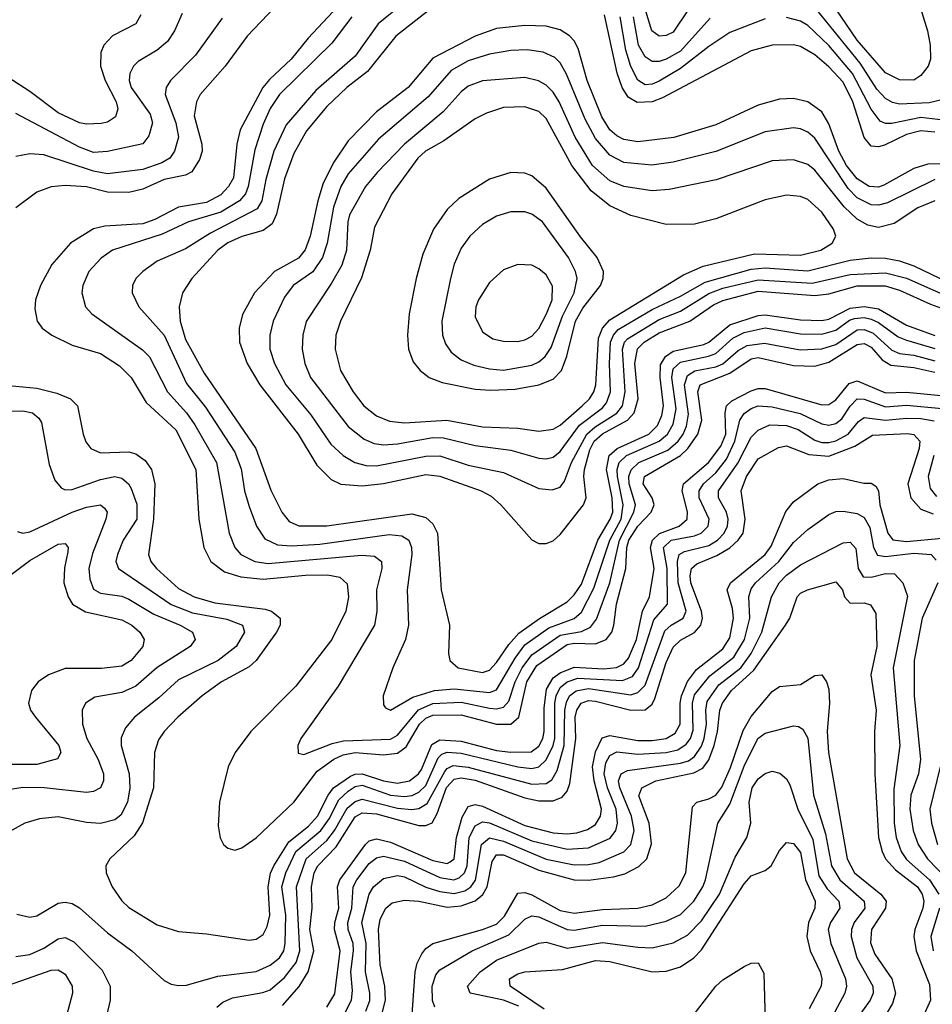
# Model space of a CAD drawing. Header units: inches. Extents: x 1308407 to 1441228, y 959628 to 1036311.
# Tile 704 of 729: x 1427141 to 1429723, y 1003318 to 1006102. Entities that reach past the tile are written whole.
import ezdxf

# ---------------------------------------------------------------- set-up
doc = ezdxf.new("R2010")
doc.units = ezdxf.units.IN
doc.header["$MEASUREMENT"] = 0
doc.layers.add('B4020', color=7, linetype='Continuous')

msp = doc.modelspace()

# ---------------------------------------------------------------- linework, layer by layer
at = {"layer": 'B4020', "color": 5}
for points, elevation in [([(1429629.1, 1006330), (1429709.2, 1006070), (1429716.6, 1006030), (1429717.8, 1005990), (1429711.2, 1005970), (1429690, 1005943.7), (1429670, 1005931.1), (1429630, 1005931.7), (1429590, 1005951.5), (1429510, 1006044.1), (1429450, 1006132.8)], 2920), ([(1429032.4, 1006130), (1428990, 1006066.4), (1428970, 1006057), (1428950, 1006055.2), (1428928.8, 1006070), (1428878, 1006238)], 2920), ([(1428230, 1006150.6), (1428155.2, 1006090), (1428090, 1005998.5), (1427978.6, 1005901.4), (1427895.3, 1005804.7), (1427859.8, 1005730), (1427837.1, 1005650), (1427825.9, 1005590), (1427813, 1005567), (1427681.3, 1005498.7), (1427610, 1005454.3), (1427530, 1005418.9), (1427489.2, 1005390), (1427469.4, 1005370), (1427460.2, 1005350), (1427459.4, 1005330), (1427478.3, 1005290), (1427549.7, 1005210), (1427613.2, 1005073.2), (1427666.6, 1005006.6), (1427750, 1004878.9), (1427767.5, 1004832.5), (1427777.3, 1004770), (1427790, 1004725.8), (1427810.6, 1004670), (1427834.4, 1004634.4), (1427870, 1004617.6), (1427910, 1004614.9), (1427990, 1004618.7), (1428186.1, 1004646.1), (1428222.4, 1004642.4), (1428242, 1004630), (1428249.7, 1004610), (1428250.4, 1004590), (1428236.8, 1004490), (1428241.1, 1004390), (1428232.4, 1004350), (1428196.6, 1004270), (1428169.3, 1004190), (1428170, 1004164.9), (1428176.1, 1004156.1), (1428190, 1004150.2), (1428253.5, 1004186.5), (1428314.6, 1004205.4), (1428370, 1004210.3), (1428470, 1004199.7), (1428490, 1004207.8), (1428542.9, 1004297.1), (1428570, 1004334.2), (1428637.8, 1004382.2), (1428710, 1004408.9), (1428730, 1004426.6), (1428765.4, 1004494.6), (1428810.8, 1004630), (1428842.7, 1004690), (1428848.4, 1004730), (1428832.4, 1004810), (1428831.1, 1004830), (1428836.7, 1004850), (1428857.8, 1004870), (1428950, 1004910), (1428973.3, 1004930), (1428990, 1004958), (1428997.8, 1005002.2), (1428985.6, 1005090), (1428990, 1005114.6), (1429010, 1005133.7), (1429089.7, 1005150.3), (1429110, 1005158.6), (1429158.8, 1005201.2), (1429190, 1005217.1), (1429250, 1005230.4), (1429350, 1005213.5), (1429410, 1005212.5), (1429450, 1005224.1), (1429488, 1005252), (1429502.6, 1005257.4), (1429530, 1005260.1), (1429550, 1005255.6), (1429570, 1005246), (1429625.5, 1005205.5), (1429650, 1005195.5), (1429730, 1005172.1)], 2960), ([(1428327.2, 1006150), (1428205.1, 1006054.9), (1428124.7, 1005955.3), (1428066.9, 1005910), (1428010, 1005856.6), (1427952.5, 1005787.5), (1427916.8, 1005723.2), (1427890, 1005651.6), (1427867.6, 1005552.4), (1427855.2, 1005524.8), (1427830, 1005506), (1427770, 1005489.2), (1427730, 1005470.6), (1427701.8, 1005450), (1427628.2, 1005370), (1427601.4, 1005330), (1427592.7, 1005290), (1427594.8, 1005250), (1427610, 1005197.5), (1427663, 1005103), (1427809.4, 1004890), (1427852, 1004772), (1427882.4, 1004710), (1427903.7, 1004683.7), (1427931, 1004671), (1428010, 1004670.6), (1428250, 1004705.1), (1428290, 1004694.4), (1428310, 1004677), (1428322.6, 1004650), (1428333.8, 1004490), (1428357.2, 1004390), (1428353.7, 1004310), (1428357.6, 1004290), (1428381.1, 1004270), (1428450, 1004255.9), (1428470, 1004263.3), (1428490, 1004284.2), (1428524.5, 1004335.5), (1428552.9, 1004367.1), (1428611.1, 1004408.9), (1428690, 1004455.7), (1428710, 1004476.1), (1428730, 1004506.2), (1428776.9, 1004630), (1428811.8, 1004690), (1428818.6, 1004710), (1428816.6, 1004750), (1428800.9, 1004830), (1428808.3, 1004870), (1428830.9, 1004890), (1428921, 1004930), (1428945, 1004955), (1428957.5, 1004982.5), (1428962.1, 1005010), (1428952.7, 1005090), (1428953.9, 1005126.1), (1428968.2, 1005150), (1428990, 1005164.7), (1429076.2, 1005183.8), (1429090.3, 1005190), (1429150, 1005239.1), (1429230, 1005265.8), (1429250, 1005267.7), (1429350, 1005253.5), (1429410, 1005251.7), (1429430, 1005255.2), (1429490, 1005286), (1429530, 1005291.2), (1429570, 1005284), (1429650, 1005238.7), (1429730, 1005209.5)], 2980), ([(1427484, 1006116), (1427469.7, 1006090.3), (1427403.7, 1006056.3), (1427378.8, 1006030), (1427370.8, 1006009.2), (1427369.7, 1005970), (1427382.7, 1005930), (1427414.3, 1005870), (1427418.5, 1005850), (1427412.5, 1005827.5), (1427390, 1005812.3), (1427371.6, 1005808.4), (1427330, 1005806.4), (1427310, 1005810.4), (1427250, 1005838.4), (1427170, 1005898.7), (1427089.4, 1005950.6)], 2820), ([(1427600.6, 1006119.4), (1427579.3, 1006070), (1427559.4, 1006040.6), (1427530, 1006016.1), (1427476.2, 1005983.8), (1427462.8, 1005970), (1427452.4, 1005950), (1427451, 1005930), (1427457, 1005910), (1427510, 1005835), (1427517.2, 1005810), (1427506.4, 1005773.6), (1427490, 1005751.3), (1427390, 1005728.9), (1427350, 1005726.2), (1427310, 1005741.4), (1427130, 1005836.7)], 2840), ([(1427863.2, 1006136.8), (1427784.3, 1006055.7), (1427722.4, 1005970), (1427651.6, 1005890), (1427641, 1005870), (1427635.2, 1005830), (1427656.2, 1005750), (1427657.2, 1005730), (1427650, 1005706.3), (1427628.1, 1005671.9), (1427610, 1005661.9), (1427549.5, 1005650.5), (1427490, 1005622.4), (1427450, 1005613.2), (1427390, 1005614.3), (1427330, 1005629.4), (1427270, 1005632.9), (1427230, 1005629), (1427190, 1005614.5), (1427130.1, 1005569.9)], 2880), ([(1428040.8, 1006139.2), (1427957.2, 1006050), (1427909.3, 1005990), (1427847.5, 1005932.5), (1427829.1, 1005910), (1427764.6, 1005790), (1427755.2, 1005750), (1427745.6, 1005654.4), (1427732, 1005630), (1427710, 1005606.8), (1427670, 1005585.4), (1427590, 1005572), (1427523.3, 1005536.7), (1427490, 1005524.4), (1427381.7, 1005518.3), (1427349.6, 1005510.5), (1427285, 1005470), (1427232.5, 1005410), (1427200.1, 1005350), (1427186, 1005310), (1427184, 1005284), (1427191, 1005250), (1427205.2, 1005230), (1427232.2, 1005210), (1427290, 1005182.1), (1427370, 1005158.2), (1427423.3, 1005123.3), (1427456.8, 1005090), (1427499.4, 1005019.4), (1427582.5, 1004942.5), (1427639.7, 1004830), (1427647.5, 1004690), (1427662.2, 1004610), (1427681.7, 1004570), (1427720.8, 1004540.8), (1427766.9, 1004526.9), (1427830, 1004520.1), (1427950, 1004531.3), (1428012.1, 1004532.1), (1428046.3, 1004526.3), (1428067.2, 1004507.2), (1428070.8, 1004470), (1428063.7, 1004430), (1428024.1, 1004350), (1427921.9, 1004218.1), (1427795, 1004090), (1427750.8, 1004030), (1427731.3, 1003990), (1427706.7, 1003890), (1427702.9, 1003822.9), (1427708.6, 1003788.6), (1427718, 1003770), (1427730, 1003759.6), (1427750, 1003754.4), (1427770, 1003760.5), (1427810, 1003788.8), (1427916.9, 1003890), (1427983, 1003977), (1428030, 1004011.1), (1428056.2, 1004023.8), (1428090, 1004030), (1428170, 1004023.2), (1428210, 1004028), (1428234.1, 1004045.9), (1428272.4, 1004110), (1428290, 1004127.2), (1428310, 1004135.9), (1428390, 1004136.7), (1428489.9, 1004110.1), (1428530, 1004110.1), (1428553, 1004130), (1428575.8, 1004230), (1428603.9, 1004276.1), (1428690, 1004335.1), (1428710, 1004339.2), (1428770, 1004337), (1428800.1, 1004350), (1428815.8, 1004370), (1428822.2, 1004390), (1428828.9, 1004450), (1428855.8, 1004550), (1428858.1, 1004610), (1428864.3, 1004630), (1428890, 1004669.6), (1428927.3, 1004710), (1428936, 1004730), (1428930.5, 1004750), (1428905.1, 1004790), (1428908.4, 1004810), (1429009.9, 1004870.1), (1429030.8, 1004890), (1429059.2, 1004930), (1429070.5, 1004970), (1429059.1, 1005050), (1429066.4, 1005070), (1429150, 1005102.7), (1429210, 1005143), (1429230, 1005146.9), (1429330, 1005124), (1429390, 1005122.2), (1429430, 1005133.4), (1429510, 1005183.2), (1429530, 1005186.1), (1429550, 1005175.9), (1429580.7, 1005140.7), (1429605.5, 1005125.5), (1429670, 1005118.9), (1429730, 1005105.5)], 2920), ([(1429730, 1005783.6), (1429690, 1005787.2), (1429650, 1005776.9), (1429587.5, 1005747.5), (1429570, 1005742.3), (1429550, 1005744), (1429530, 1005769.2), (1429498.2, 1005870), (1429470, 1005925.1), (1429430, 1005968.7), (1429390, 1006002.6), (1429350, 1006025.9), (1429330, 1006031.1), (1429270, 1006029.9), (1429210, 1006013.9), (1428959.5, 1005880.5), (1428930, 1005870), (1428887.9, 1005867.9), (1428862.5, 1005882.5), (1428845.6, 1005910), (1428830.8, 1005950.8), (1428795.7, 1006115.7)], 2980), ([(1429746.1, 1005873.9), (1429713.6, 1005866.4), (1429630, 1005862.8), (1429610, 1005867.6), (1429590, 1005879.2), (1429565.4, 1005905.4), (1429518.5, 1005978.5), (1429395.6, 1006130)], 2940), ([(1427713.7, 1006106.3), (1427638.7, 1006001.3), (1427568.2, 1005930), (1427555.8, 1005910), (1427552.9, 1005890), (1427582.8, 1005810), (1427590.1, 1005769.9), (1427579, 1005730), (1427566, 1005710), (1427542.9, 1005697.1), (1427490, 1005678.6), (1427390, 1005665.9), (1427350, 1005673.9), (1427210, 1005719.7), (1427170, 1005722.9), (1427130, 1005714.9)], 2860), ([(1428080.5, 1006110), (1428024.5, 1006035.5), (1427876.5, 1005890), (1427850, 1005850.5), (1427830, 1005806.8), (1427806.1, 1005733.9), (1427787.6, 1005630), (1427780.1, 1005610), (1427762.8, 1005590), (1427710, 1005558.1), (1427618.6, 1005530), (1427544.5, 1005495.5), (1427404.1, 1005450), (1427371.9, 1005428.1), (1427337.2, 1005390), (1427319.5, 1005350), (1427317, 1005330), (1427327.7, 1005290), (1427345.2, 1005270), (1427488.2, 1005168.2), (1427508.6, 1005148.6), (1427559.4, 1005050), (1427612.8, 1004990), (1427636.3, 1004956.3), (1427698.2, 1004850), (1427733.8, 1004650), (1427749.6, 1004610), (1427766.8, 1004590), (1427806.5, 1004570), (1427844.2, 1004564.2), (1428108.2, 1004588.2), (1428144.8, 1004584.8), (1428165, 1004570), (1428165.5, 1004550), (1428150.9, 1004490), (1428151.3, 1004428.7), (1428144.5, 1004390), (1428041.8, 1004218.1), (1427936.2, 1004070), (1427928, 1004050), (1427928.6, 1004028.6), (1427944.5, 1004024.5), (1428024.6, 1004055.4), (1428056.9, 1004063.1), (1428190, 1004068.1), (1428210, 1004079.3), (1428269.4, 1004150.6), (1428310, 1004168.6), (1428390, 1004172.9), (1428470, 1004155.2), (1428490, 1004153.4), (1428510, 1004158.5), (1428524.7, 1004175.3), (1428542.7, 1004230), (1428562.1, 1004270), (1428590, 1004306), (1428670, 1004361.7), (1428730, 1004372), (1428755.7, 1004384.3), (1428772.7, 1004407.3), (1428810.5, 1004509.5), (1428837.9, 1004630), (1428878.6, 1004710), (1428883, 1004730), (1428865.2, 1004790), (1428864.5, 1004810), (1428870.5, 1004829.5), (1428892.8, 1004850), (1428974.9, 1004885.1), (1429003.6, 1004910), (1429017.9, 1004930), (1429027.5, 1004952.5), (1429033, 1004987), (1429021.9, 1005070), (1429030, 1005096.1), (1429051.1, 1005108.9), (1429110, 1005120.7), (1429130, 1005128.9), (1429173.7, 1005166.3), (1429199.2, 1005180.8), (1429247.7, 1005187.7), (1429348.4, 1005168.4), (1429410, 1005170.9), (1429450, 1005183.9), (1429510, 1005224.9), (1429530, 1005226.1), (1429555.4, 1005215.4), (1429608, 1005168), (1429630, 1005158.6), (1429670, 1005153.3), (1429730, 1005137.2)], 2940), ([(1429745.2, 1005694.8), (1429710, 1005693.8), (1429670, 1005680.8), (1429585.9, 1005634.1), (1429570, 1005628.3), (1429543.6, 1005630), (1429510, 1005651.8), (1429480.1, 1005690), (1429458.2, 1005730), (1429430, 1005807.5), (1429410, 1005840.9), (1429370, 1005869.5), (1429330, 1005879.5), (1429290, 1005877), (1429230, 1005860.6), (1429110, 1005804.4), (1428991.2, 1005768.8), (1428890, 1005757), (1428850, 1005762.9), (1428830, 1005773.4), (1428810.8, 1005790.8), (1428787.5, 1005827.5), (1428746.1, 1005930), (1428720.7, 1006020.7), (1428710, 1006042.2), (1428696.6, 1006056.6), (1428670, 1006073.1), (1428630, 1006083.5), (1428570, 1006085.4), (1428490, 1006076.9), (1428430, 1006054.9), (1428310, 1005992.9), (1428240.3, 1005910), (1428150, 1005840.9), (1428070, 1005759), (1428030, 1005699.4), (1428000, 1005640), (1427984.5, 1005590), (1427963, 1005490), (1427949.1, 1005450.9), (1427930, 1005428), (1427862.4, 1005390), (1427805, 1005330), (1427771.4, 1005268.6), (1427762.3, 1005230), (1427763.2, 1005190), (1427784.6, 1005130), (1427820.4, 1005070), (1427928.9, 1004930), (1427982.1, 1004842.1), (1428022.2, 1004802.2), (1428050, 1004788.6), (1428110, 1004783.8), (1428170, 1004790.3), (1428290, 1004816.1), (1428330, 1004811.6), (1428446.2, 1004770), (1428474.7, 1004754.7), (1428502, 1004730), (1428590, 1004631.6), (1428610, 1004621.3), (1428630, 1004620.7), (1428650, 1004628.4), (1428670, 1004646.7), (1428736.4, 1004730), (1428743.1, 1004750), (1428737.1, 1004810), (1428739.2, 1004830), (1428753.7, 1004886.3), (1428766.3, 1004910), (1428790, 1004930.9), (1428860.6, 1004970), (1428878.9, 1004990), (1428890.5, 1005030), (1428881.5, 1005130), (1428888.3, 1005171.7), (1428907.4, 1005190), (1428950, 1005216.6), (1429036.3, 1005250), (1429103.8, 1005296.2), (1429130, 1005308.4), (1429230, 1005334.7), (1429390, 1005321.7), (1429430, 1005327.1), (1429510, 1005349.7), (1429589.4, 1005349.4), (1429630, 1005337.3), (1429717.4, 1005297.4), (1429790, 1005271.3)], 3020), ([(1429250, 1006104.5), (1429150, 1006065.7), (1429090, 1006026.1), (1429010, 1005964.2), (1428950, 1005928.4), (1428930, 1005919.5), (1428910, 1005918.1), (1428890, 1005930.9), (1428869.5, 1005969.5), (1428856.1, 1006016.1), (1428840.1, 1006110)], 2960), ([(1429094.1, 1006105.9), (1429010, 1006013), (1428970, 1005990.5), (1428950, 1005983.5), (1428930, 1005984), (1428910, 1005996.6), (1428891.9, 1006030), (1428877.2, 1006110)], 2940), ([(1429786.1, 1005813.9), (1429690, 1005825.2), (1429608.2, 1005808.2), (1429590, 1005808), (1429575.4, 1005815.4), (1429550, 1005848.5), (1429496.4, 1005950), (1429430, 1006029.3), (1429370, 1006085.8), (1429350, 1006097.2), (1429310, 1006108.4)], 2960), ([(1429730, 1005649.7), (1429595.5, 1005584.5), (1429570, 1005577.6), (1429550, 1005578.6), (1429510, 1005598.1), (1429484.3, 1005624.3), (1429390, 1005766.6), (1429370, 1005784.2), (1429350, 1005793.4), (1429330, 1005796.3), (1429250, 1005784.5), (1429110, 1005729.1), (1428990, 1005698.9), (1428929, 1005691), (1428850, 1005697.8), (1428810, 1005719), (1428770, 1005765.8), (1428740.7, 1005820.7), (1428688, 1005948), (1428670, 1005979.6), (1428654.6, 1005994.6), (1428622, 1006010), (1428576.2, 1006016.2), (1428530, 1006014.8), (1428470, 1006004.8), (1428410, 1005985.2), (1428361.8, 1005958.2), (1428296.5, 1005883.5), (1428155.9, 1005764.1), (1428070, 1005666.5), (1428049.5, 1005630.5), (1428028.4, 1005571.6), (1428010.9, 1005470), (1427997.5, 1005430), (1427970, 1005389.5), (1427914.4, 1005350), (1427890, 1005317.4), (1427857.9, 1005250), (1427849.1, 1005210), (1427848.8, 1005170), (1427861.5, 1005130), (1427893.6, 1005070), (1427964.8, 1004984.8), (1428021.5, 1004901.5), (1428055.8, 1004870), (1428089.6, 1004849.6), (1428121.2, 1004841.2), (1428150, 1004840.2), (1428290, 1004868), (1428330, 1004869.2), (1428410, 1004842.8), (1428510, 1004821.3), (1428610, 1004776.8), (1428646.9, 1004773.1), (1428670, 1004780.7), (1428682.4, 1004797.6), (1428702.4, 1004850), (1428745, 1004930), (1428768.9, 1004951.1), (1428830.6, 1004989.4), (1428846.3, 1005010), (1428853.6, 1005050), (1428846.5, 1005170), (1428851.9, 1005190), (1428860.1, 1005199.9), (1428950, 1005254.4), (1429010, 1005278.3), (1429090, 1005327.9), (1429130, 1005342.8), (1429230, 1005366.7), (1429383.1, 1005356.9), (1429490, 1005381.4), (1429590, 1005386.1), (1429650, 1005371.1), (1429790, 1005308.7)], 3040), ([(1429730, 1005589.9), (1429681.5, 1005570), (1429614.7, 1005525.3), (1429570, 1005514.5), (1429540.5, 1005520.5), (1429510, 1005538), (1429473.1, 1005573.1), (1429390, 1005676), (1429370, 1005692.7), (1429330, 1005706.1), (1429270, 1005702.5), (1429111.1, 1005648.9), (1428978.2, 1005621.8), (1428930, 1005618.4), (1428850.1, 1005629.9), (1428810, 1005646.7), (1428761.7, 1005690), (1428712.6, 1005770), (1428667.4, 1005870), (1428650, 1005897.2), (1428630, 1005916.7), (1428609, 1005929), (1428570, 1005938), (1428450, 1005929), (1428410, 1005914.2), (1428390, 1005898), (1428338.8, 1005841.2), (1428229.7, 1005750), (1428151.9, 1005670), (1428119.4, 1005630), (1428074.3, 1005550), (1428069.5, 1005530), (1428065.6, 1005450), (1428052.2, 1005407.8), (1428023.3, 1005356.7), (1427951.2, 1005248.8), (1427941.9, 1005210), (1427940.3, 1005170), (1427947.5, 1005130), (1427963.4, 1005090), (1428070, 1004951.8), (1428115.6, 1004915.6), (1428143.9, 1004903.9), (1428170, 1004900.1), (1428210, 1004902.9), (1428310, 1004920.8), (1428340.2, 1004920.2), (1428430, 1004897.7), (1428530, 1004884.9), (1428610, 1004862.1), (1428630, 1004860.7), (1428650, 1004865), (1428670, 1004881.3), (1428724.7, 1004955.3), (1428790, 1005004.9), (1428801.4, 1005018.6), (1428812.1, 1005050), (1428809.4, 1005130), (1428812.7, 1005190), (1428820.5, 1005210), (1428833.9, 1005226.1), (1428930, 1005283), (1429010, 1005319.8), (1429080.5, 1005359.5), (1429210, 1005396.5), (1429250, 1005400.6), (1429370, 1005392.2), (1429490, 1005422.2), (1429550, 1005428.6), (1429590, 1005427.7), (1429630, 1005419.9), (1429670, 1005405.8), (1429790, 1005348.4)], 3060), ([(1427030, 1005075.2), (1427190, 1005060.2), (1427246, 1005046), (1427284.7, 1005030), (1427304.8, 1005010), (1427321.1, 1004930), (1427328.7, 1004908.7), (1427342.2, 1004890), (1427370, 1004877.7), (1427450, 1004880.1), (1427470, 1004874.7), (1427495.8, 1004855.8), (1427514.1, 1004830), (1427523.1, 1004790), (1427520.1, 1004690), (1427505.8, 1004590), (1427512.3, 1004570), (1427528.5, 1004550), (1427590, 1004493.5), (1427635.1, 1004470), (1427693.5, 1004453.5), (1427835.1, 1004435.1), (1427853.8, 1004430), (1427878.3, 1004410), (1427877.8, 1004390), (1427868, 1004370), (1427810, 1004289.9), (1427790, 1004272.6), (1427712.3, 1004230), (1427657.8, 1004190), (1427588.3, 1004130), (1427549.5, 1004090), (1427534.3, 1004065.7), (1427522.1, 1004030), (1427519.7, 1003930), (1427488.8, 1003831.2), (1427465.5, 1003794.5), (1427395.8, 1003730), (1427385.2, 1003710), (1427385.6, 1003690), (1427402.5, 1003650), (1427430, 1003611.1), (1427450, 1003591.6), (1427530, 1003543.3), (1427590, 1003524.2), (1427670, 1003517.5), (1427790, 1003499.8), (1427810, 1003502.8), (1427830, 1003515.4), (1427841.3, 1003538.7), (1427848.5, 1003570), (1427844, 1003650), (1427850.9, 1003689.1), (1427860.4, 1003710), (1427902.5, 1003777.5), (1427957.9, 1003822.1), (1427983.6, 1003850), (1428013.7, 1003910), (1428028.6, 1003930), (1428076.5, 1003963.5), (1428090, 1003969.4), (1428110, 1003970.3), (1428170, 1003949.9), (1428210, 1003943.1), (1428243.9, 1003950), (1428269.7, 1003970), (1428277.5, 1003982.5), (1428306.8, 1004053.2), (1428330, 1004065.9), (1428390, 1004062.4), (1428490, 1004036.1), (1428530, 1004031.1), (1428587.9, 1004032.1), (1428610, 1004047.9), (1428620.8, 1004070), (1428624.4, 1004090), (1428624.7, 1004155.3), (1428631, 1004209), (1428650, 1004241.3), (1428670, 1004255.7), (1428710, 1004271.9), (1428793, 1004267), (1428829.5, 1004270.5), (1428850, 1004281.1), (1428862.8, 1004297.2), (1428885.6, 1004350), (1428903.3, 1004430), (1428922.9, 1004470), (1428936, 1004550), (1428925.1, 1004610), (1428930.8, 1004630), (1428951, 1004649), (1429006.3, 1004670), (1429028.7, 1004690), (1429029.7, 1004710.3), (1429014.8, 1004770), (1429018.8, 1004790), (1429089.8, 1004850.2), (1429124.2, 1004895.8), (1429138.1, 1004930), (1429136.3, 1004990), (1429140.1, 1005010), (1429155.6, 1005024.4), (1429210, 1005053), (1429230, 1005059.6), (1429250, 1005059.2), (1429410, 1005013.4), (1429430, 1005013.7), (1429450, 1005027.3), (1429487, 1005073), (1429510, 1005081.2), (1429590, 1005046.9), (1429650, 1005049.3), (1429776.6, 1005036.6)], 2880), ([(1427133.3, 1003573.3), (1427170, 1003564.6), (1427190, 1003568.2), (1427250, 1003604.7), (1427270, 1003607.5), (1427290, 1003603.1), (1427310, 1003591.3), (1427390, 1003520.1), (1427458.2, 1003470), (1427550, 1003386), (1427570, 1003375.2), (1427590, 1003371.3), (1427612.7, 1003372.7), (1427702.1, 1003397.9), (1427810, 1003411.2), (1427850, 1003429), (1427875.7, 1003450), (1427888.4, 1003470), (1427892.1, 1003490), (1427893.9, 1003570), (1427883, 1003650), (1427894.1, 1003690), (1427922.1, 1003750), (1427992.7, 1003810), (1428017, 1003843), (1428043.7, 1003896.3), (1428070, 1003921.2), (1428090, 1003933.9), (1428110, 1003938.1), (1428190, 1003909.9), (1428230, 1003905.7), (1428250.9, 1003909.1), (1428270, 1003918), (1428290, 1003936.8), (1428325.1, 1004014.9), (1428334.8, 1004025.2), (1428350, 1004031.3), (1428390, 1004028.1), (1428550.2, 1003989.8), (1428590, 1003985.3), (1428610, 1003990.1), (1428630, 1004009.7), (1428650, 1004050.1), (1428654.5, 1004070), (1428655, 1004170), (1428658.4, 1004190), (1428670, 1004214.3), (1428690, 1004230.4), (1428720, 1004240), (1428846.1, 1004233.9), (1428874.5, 1004245.5), (1428891.5, 1004270), (1428935.1, 1004404.9), (1428973.1, 1004450), (1428972.2, 1004550), (1428962.6, 1004610), (1428983.9, 1004630), (1429050, 1004642.5), (1429068.8, 1004650), (1429088.6, 1004670), (1429091.7, 1004690), (1429063.1, 1004750), (1429063.2, 1004770), (1429075.7, 1004790), (1429110, 1004820.7), (1429140.8, 1004859.2), (1429164.1, 1004910), (1429178.2, 1004970), (1429190, 1004988.4), (1429210, 1005002.5), (1429230, 1005010.6), (1429270, 1005007.7), (1429348.7, 1004988.6), (1429410, 1004959.1), (1429430, 1004955.5), (1429450, 1004960.2), (1429466.8, 1004973.2), (1429490.5, 1005009.5), (1429510, 1005029.7), (1429530, 1005028.8), (1429590, 1005007.3), (1429650, 1005012.1), (1429750, 1005002.9)], 2860), ([(1426990, 1004993.3), (1427150, 1004995.7), (1427177.2, 1004990), (1427195.4, 1004975.4), (1427202.7, 1004962.7), (1427224.4, 1004844.4), (1427240.4, 1004800.4), (1427258.8, 1004778.8), (1427270, 1004772.8), (1427290, 1004774), (1427370, 1004802.4), (1427410, 1004810.4), (1427430, 1004805.9), (1427448.9, 1004790), (1427456.8, 1004776.8), (1427472.7, 1004732.7), (1427472.5, 1004690), (1427434.1, 1004630), (1427417.6, 1004590), (1427413.6, 1004570), (1427420.7, 1004550), (1427570, 1004448.6), (1427630, 1004425.5), (1427727.5, 1004407.5), (1427771.9, 1004390), (1427777.3, 1004370), (1427753.9, 1004330), (1427702.4, 1004290), (1427590, 1004235.8), (1427535.1, 1004184.9), (1427466.1, 1004130), (1427440.1, 1004099.9), (1427428.4, 1004071.6), (1427427.9, 1004050), (1427451.3, 1003970), (1427453, 1003930), (1427446.3, 1003890), (1427427.3, 1003852.7), (1427410, 1003839.7), (1427370, 1003829.9), (1427330, 1003832.1), (1427250, 1003848.4), (1427197.4, 1003842.6), (1427155.8, 1003830), (1427110, 1003804.6)], 2860), ([(1427699.2, 1003310), (1427715.4, 1003324.6), (1427743.3, 1003336.8), (1427828.7, 1003351.3), (1427850, 1003359.2), (1427890, 1003394.3), (1427923.2, 1003436.8), (1427933.6, 1003470), (1427924.5, 1003650), (1427951.9, 1003730), (1428010, 1003781.3), (1428032.1, 1003810), (1428067.1, 1003872.9), (1428090, 1003891.8), (1428110, 1003898.4), (1428210, 1003872.9), (1428250, 1003869), (1428270, 1003871.7), (1428293.6, 1003886.4), (1428343.4, 1003976.6), (1428350, 1003984.9), (1428366.9, 1003993.1), (1428410, 1003988.4), (1428590, 1003940.4), (1428630, 1003942.3), (1428646.8, 1003953.2), (1428661, 1003979), (1428681.7, 1004050), (1428683.2, 1004150), (1428687.4, 1004172.6), (1428696.4, 1004190), (1428715.3, 1004204.7), (1428750, 1004210.9), (1428870, 1004193.5), (1428890, 1004199.6), (1428910, 1004220.7), (1428966.2, 1004373.8), (1428983.7, 1004390), (1429018, 1004410), (1429026.1, 1004430), (1429003.7, 1004510), (1429001.5, 1004570), (1429006.8, 1004590), (1429021.9, 1004598.1), (1429090, 1004615.2), (1429114.9, 1004630), (1429133.8, 1004650), (1429143.6, 1004670), (1429145.3, 1004690), (1429140.6, 1004710), (1429118, 1004750), (1429117.5, 1004770), (1429172.2, 1004847.8), (1429210, 1004921.8), (1429230, 1004941.6), (1429263.2, 1004956.8), (1429310, 1004954.8), (1429342.9, 1004942.9), (1429390, 1004913), (1429410, 1004906.4), (1429430, 1004906.3), (1429450, 1004911.2), (1429484.8, 1004930), (1429514, 1004966), (1429530, 1004977.2), (1429590, 1004969.3), (1429650, 1004975.3), (1429690, 1004974), (1429727.6, 1004967.6)], 2840), ([(1427884.8, 1003315.2), (1427931.3, 1003368.7), (1427956.8, 1003410), (1427972.8, 1003470), (1427961.8, 1003530), (1427968.4, 1003590), (1427966.4, 1003650), (1427973.9, 1003690), (1427984.1, 1003710), (1428036.4, 1003763.6), (1428090, 1003848), (1428110, 1003859.7), (1428150, 1003856.8), (1428270, 1003824.3), (1428290, 1003823.5), (1428308.2, 1003831.8), (1428322.3, 1003857.7), (1428348.3, 1003931.7), (1428370, 1003954.5), (1428390, 1003958.9), (1428430, 1003952.1), (1428570, 1003902.3), (1428610, 1003893.6), (1428650, 1003893.5), (1428675.7, 1003904.3), (1428690, 1003921.2), (1428697.4, 1003942.6), (1428714.4, 1004070), (1428712.6, 1004130), (1428716.7, 1004150), (1428728.9, 1004170), (1428750, 1004177.1), (1428770, 1004175.8), (1428870, 1004149.6), (1428910, 1004150.7), (1428930, 1004167.2), (1428937.6, 1004182.4), (1428970, 1004284.2), (1428990, 1004328.4), (1429010, 1004347.4), (1429050.3, 1004369.7), (1429067.7, 1004390), (1429072.6, 1004410), (1429070, 1004430), (1429039.4, 1004510), (1429037.3, 1004530), (1429041.4, 1004550), (1429056.4, 1004563.6), (1429113, 1004587), (1429150, 1004608.5), (1429173.6, 1004630), (1429187.6, 1004650), (1429192.8, 1004690), (1429181.6, 1004770), (1429196.8, 1004810), (1429230, 1004860.1), (1429287.4, 1004892.6), (1429310, 1004896.7), (1429373, 1004873), (1429430, 1004868.4), (1429503.7, 1004896.3), (1429553, 1004927), (1429652.1, 1004932.1), (1429670, 1004929.6), (1429686.8, 1004910), (1429684.9, 1004890), (1429652.9, 1004790), (1429662.2, 1004750), (1429690, 1004718.2), (1429725.1, 1004705.1)], 2820), ([(1429727.1, 1004870), (1429710.6, 1004810), (1429716.7, 1004776.7), (1429734, 1004754)], 2840), ([(1428010.3, 1003310), (1428032.2, 1003347.8), (1428048.1, 1003470), (1428031.8, 1003530), (1428032.7, 1003550), (1428044, 1003590), (1428039.9, 1003650), (1428046.7, 1003670), (1428119.4, 1003770), (1428130, 1003780.3), (1428150, 1003786.3), (1428190, 1003776.5), (1428310, 1003724.5), (1428350, 1003716.6), (1428359.2, 1003720.8), (1428370.6, 1003730), (1428376.3, 1003790), (1428392.8, 1003847.2), (1428410, 1003877.1), (1428430, 1003883), (1428450, 1003878.2), (1428570, 1003823.4), (1428650, 1003803.3), (1428690, 1003800.3), (1428716.7, 1003803.3), (1428747.6, 1003812.4), (1428770, 1003826.4), (1428784.5, 1003850), (1428787.2, 1003870), (1428766.4, 1003950), (1428761.7, 1003990), (1428770, 1004032.5), (1428788.6, 1004071.4), (1428810, 1004077.9), (1428890, 1004064.6), (1428930, 1004064.3), (1428969.8, 1004070.2), (1428995.1, 1004084.9), (1429009.2, 1004110), (1429009.3, 1004170), (1429012.9, 1004190), (1429030, 1004231.2), (1429055.4, 1004264.6), (1429130, 1004323.4), (1429150, 1004354.4), (1429160.3, 1004410), (1429157.3, 1004437.3), (1429142.1, 1004490), (1429152, 1004510), (1429250.2, 1004590), (1429266.3, 1004613.7), (1429308.6, 1004711.4), (1429330, 1004739.1), (1429398.7, 1004790), (1429430, 1004800.6), (1429470, 1004804.8), (1429528.4, 1004791.6), (1429550, 1004792), (1429562.9, 1004782.9), (1429570.3, 1004770.3), (1429574, 1004730), (1429596.4, 1004650), (1429611.1, 1004631.1), (1429650, 1004626.4), (1429750, 1004635.8)], 2780), ([(1427134.7, 1004654.7), (1427150, 1004650.2), (1427170, 1004653.8), (1427289.9, 1004710), (1427330, 1004724.1), (1427370, 1004730.1), (1427381.4, 1004721.4), (1427388.7, 1004710), (1427385.2, 1004690), (1427347.1, 1004592.9), (1427337.2, 1004550), (1427339.9, 1004519.9), (1427350, 1004491.8), (1427370, 1004480.3), (1427430, 1004472.3), (1427450, 1004463.9), (1427521, 1004421), (1427595, 1004390), (1427630.1, 1004370), (1427637.9, 1004350), (1427623.3, 1004330), (1427529.8, 1004270.2), (1427470, 1004217.3), (1427430, 1004200.3), (1427353.5, 1004186.5), (1427327.1, 1004170), (1427318, 1004150), (1427318.5, 1004110), (1427331, 1004070), (1427362.9, 1004010), (1427378.1, 1003970), (1427378.7, 1003950), (1427369.6, 1003930.4), (1427350, 1003920.2), (1427330, 1003916.9), (1427210.1, 1003929.9), (1427150, 1003931.4), (1427110, 1003924.5)], 2840), ([(1428062.8, 1003297.2), (1428079.3, 1003330), (1428082.9, 1003357.1), (1428077.8, 1003410), (1428085.8, 1003470), (1428084.1, 1003490), (1428070.4, 1003530), (1428069.6, 1003550), (1428081, 1003590), (1428084.3, 1003650), (1428095.3, 1003670), (1428130, 1003716.4), (1428150, 1003732.5), (1428170, 1003736.7), (1428230, 1003722.6), (1428330, 1003676.8), (1428369.3, 1003670.7), (1428384.4, 1003675.6), (1428399.5, 1003690), (1428407.1, 1003710), (1428413, 1003790), (1428430, 1003823), (1428450, 1003834.3), (1428470, 1003831.2), (1428590, 1003780.2), (1428690, 1003756.9), (1428750, 1003760.3), (1428811.6, 1003788.4), (1428827.8, 1003810), (1428832.5, 1003830), (1428828.4, 1003870), (1428803.7, 1003930), (1428794.2, 1003970), (1428798.8, 1004001.2), (1428810, 1004022.1), (1428830, 1004031.9), (1428890, 1004025.7), (1428970, 1004030.2), (1429002.4, 1004037.6), (1429026.6, 1004053.4), (1429038.3, 1004070), (1429046.3, 1004093.7), (1429043.8, 1004170), (1429050, 1004192.9), (1429093.2, 1004246.8), (1429160.7, 1004299.3), (1429191.5, 1004350), (1429206.2, 1004410), (1429203.9, 1004470), (1429210, 1004493), (1429222.1, 1004510), (1429288.3, 1004570), (1429330, 1004623.6), (1429370, 1004660.8), (1429430, 1004703.5), (1429450, 1004711.9), (1429470, 1004712.8), (1429510, 1004705.7), (1429530, 1004694.9), (1429546.3, 1004666.3), (1429556.1, 1004610), (1429567.7, 1004587.7), (1429590, 1004584.1), (1429670, 1004593.5), (1429718.9, 1004590), (1429733.7, 1004573.7)], 2760), ([(1427030, 1004469.5), (1427170, 1004572.7), (1427250, 1004618.8), (1427270, 1004620.7), (1427278, 1004610), (1427277.7, 1004597.7), (1427267.9, 1004552.1), (1427266.4, 1004510), (1427277.9, 1004470), (1427290.6, 1004450), (1427327.6, 1004427.6), (1427430, 1004405.2), (1427458.3, 1004390), (1427481.2, 1004370), (1427493.4, 1004350), (1427489.4, 1004330), (1427456.2, 1004290), (1427430, 1004274.6), (1427372.4, 1004267.6), (1427270, 1004267.9), (1427222.5, 1004250), (1427193.4, 1004230), (1427174.6, 1004205.4), (1427166.5, 1004170), (1427172.2, 1004150), (1427185.5, 1004130), (1427251.6, 1004050), (1427257.4, 1004030), (1427248, 1004012), (1427190, 1003996), (1427090, 1003996.2)], 2820), ([(1428120.6, 1003299.4), (1428131.3, 1003328.7), (1428132, 1003350), (1428119.4, 1003410), (1428120.8, 1003490), (1428109.2, 1003550), (1428130, 1003629.3), (1428141.6, 1003650), (1428170, 1003673.6), (1428210, 1003682.8), (1428230, 1003678.5), (1428289.9, 1003649.9), (1428330, 1003636.9), (1428370, 1003631.7), (1428400.6, 1003639.4), (1428417.7, 1003650), (1428430.9, 1003669.1), (1428447.1, 1003770), (1428470, 1003788.6), (1428510, 1003779.2), (1428630, 1003728.9), (1428710, 1003712.8), (1428750, 1003713.4), (1428780.7, 1003719.3), (1428850.2, 1003749.8), (1428869.7, 1003770.3), (1428879.2, 1003810), (1428872.1, 1003850), (1428838.4, 1003930), (1428835, 1003950), (1428842.1, 1003970), (1428860.8, 1003979.2), (1429010, 1003999.6), (1429033, 1004007), (1429050, 1004018.8), (1429070, 1004048.4), (1429077.4, 1004070), (1429083.9, 1004110), (1429082, 1004150), (1429086, 1004174), (1429118.6, 1004221.4), (1429180.8, 1004270), (1429210, 1004310), (1429240.2, 1004370), (1429267.5, 1004470), (1429289.6, 1004510), (1429310, 1004531.7), (1429350, 1004561.2), (1429470, 1004622.7), (1429490, 1004625.1), (1429506.6, 1004606.6), (1429513.3, 1004550), (1429527, 1004527), (1429550, 1004525.5), (1429590, 1004536.7), (1429615.2, 1004535.2), (1429639.2, 1004510), (1429652, 1004472), (1429612, 1004270), (1429630.7, 1004050), (1429613.7, 1003926.3), (1429614.5, 1003830), (1429619.9, 1003790), (1429634.3, 1003750), (1429650, 1003727.9), (1429714.9, 1003670), (1429741.1, 1003630)], 2740), ([(1428166, 1003290), (1428176.1, 1003330), (1428173.6, 1003370), (1428160.5, 1003430), (1428155.9, 1003530), (1428161.3, 1003558.7), (1428176.4, 1003590), (1428194.9, 1003605.1), (1428230, 1003612.9), (1428270, 1003609.8), (1428350, 1003592.9), (1428390, 1003596.4), (1428429.4, 1003610.6), (1428451.4, 1003628.6), (1428463.6, 1003650), (1428477.9, 1003722.1), (1428490, 1003740.7), (1428510, 1003741), (1428610, 1003698), (1428710, 1003669.8), (1428750, 1003668.9), (1428821.1, 1003678.9), (1428852.8, 1003687.2), (1428892.2, 1003707.8), (1428915.1, 1003730), (1428928.4, 1003771.6), (1428921.7, 1003830), (1428892.3, 1003907.7), (1428901.1, 1003930), (1428941, 1003950), (1429047.7, 1003972.3), (1429073.9, 1003986.1), (1429090.5, 1004009.5), (1429105.3, 1004050), (1429115.4, 1004090), (1429122, 1004150), (1429129.5, 1004170), (1429154.1, 1004205.9), (1429217.3, 1004262.7), (1429307.4, 1004390), (1429319.5, 1004410), (1429340.2, 1004470), (1429350, 1004480.7), (1429369.8, 1004490), (1429450, 1004512.7), (1429468.3, 1004490), (1429473.8, 1004470), (1429490, 1004452.4), (1429530, 1004452.9), (1429547.3, 1004447.3), (1429562.7, 1004422.7), (1429565.9, 1004330), (1429548.8, 1004250), (1429563.7, 1004150), (1429558.8, 1004090), (1429559.8, 1003970), (1429570.3, 1003790), (1429580.6, 1003750), (1429590.6, 1003730), (1429618.4, 1003698.5), (1429680.2, 1003650), (1429694, 1003630), (1429698.3, 1003610), (1429696, 1003590), (1429673, 1003530), (1429670.3, 1003509.7), (1429676.8, 1003470), (1429714.2, 1003374.2), (1429717, 1003330), (1429682, 1003250)], 2720), ([(1429738.6, 1004510), (1429694.1, 1004410), (1429671, 1004290), (1429670.9, 1004190), (1429689.5, 1004010), (1429683.2, 1003970), (1429661.5, 1003910), (1429659.1, 1003870), (1429668.6, 1003810), (1429682.6, 1003770), (1429708.6, 1003730), (1429766.9, 1003670)], 2760), ([(1428248.7, 1003250), (1428259.6, 1003410), (1428265.6, 1003434.4), (1428279, 1003461), (1428290, 1003476.4), (1428309.7, 1003490.3), (1428450, 1003529.4), (1428490, 1003544.8), (1428512.7, 1003567.3), (1428550, 1003632.5), (1428570, 1003634.3), (1428590, 1003628.2), (1428670, 1003583.9), (1428710, 1003576), (1428790, 1003586), (1428890, 1003590.5), (1428930, 1003599.6), (1428970, 1003618.9), (1429006.4, 1003653.6), (1429025.4, 1003690), (1429043.8, 1003876.2), (1429056.5, 1003890), (1429090, 1003898.9), (1429110, 1003909.5), (1429127.5, 1003932.5), (1429151.8, 1003988.2), (1429187.4, 1004092.6), (1429210, 1004131.9), (1429270, 1004203), (1429290, 1004216.9), (1429350, 1004222.7), (1429390, 1004247.8), (1429410, 1004250.2), (1429423.3, 1004230), (1429429.7, 1004209.7), (1429432, 1004170), (1429425.6, 1004090), (1429429.2, 1004030), (1429481.6, 1003730), (1429502.5, 1003690), (1429576.6, 1003630), (1429592.5, 1003610), (1429590.6, 1003590), (1429550.1, 1003530), (1429547.7, 1003492.3), (1429560.3, 1003460.3), (1429608.3, 1003390), (1429618.6, 1003350), (1429610, 1003320.5), (1429556.4, 1003230)], 2680), ([(1428315.7, 1003310), (1428309.1, 1003329.1), (1428307.7, 1003370), (1428318.3, 1003401.7), (1428330, 1003416.1), (1428421.4, 1003470), (1428524.8, 1003515.2), (1428570, 1003558.8), (1428590, 1003568.2), (1428610, 1003566), (1428690, 1003529.5), (1428710, 1003527.6), (1428790, 1003542.3), (1428910, 1003539.6), (1428970, 1003553.2), (1429010, 1003572.6), (1429048.1, 1003610), (1429073.5, 1003650), (1429081.4, 1003670), (1429116, 1003830), (1429150, 1003884.5), (1429190, 1003991.7), (1429228.9, 1004070), (1429250, 1004084.5), (1429330, 1004105.5), (1429344.1, 1004104.1), (1429356.2, 1004096.2), (1429370.3, 1004070.3), (1429386.4, 1003910), (1429420.5, 1003800.5), (1429437.1, 1003710), (1429461.2, 1003670), (1429530.1, 1003610), (1429531.9, 1003590), (1429501.9, 1003550), (1429493.8, 1003530), (1429492.8, 1003510), (1429509.2, 1003450), (1429554.7, 1003370), (1429554.9, 1003350), (1429546.7, 1003330), (1429503.5, 1003270)], 2660), ([(1428553.2, 1003313.2), (1428510, 1003330), (1428415, 1003350), (1428407.5, 1003370), (1428443.4, 1003410), (1428490, 1003443.6), (1428610, 1003491.5), (1428630, 1003494.5), (1428690, 1003477.3), (1428790, 1003493.3), (1428890, 1003479.5), (1428930, 1003478.4), (1428990, 1003492.3), (1429030, 1003514), (1429070, 1003554.7), (1429120.2, 1003630), (1429165.3, 1003734.7), (1429198.3, 1003790), (1429209.1, 1003830), (1429204.5, 1003890), (1429212.8, 1003930), (1429230, 1003955.4), (1429250, 1003971.2), (1429270, 1003977.9), (1429291.5, 1003971.5), (1429310, 1003955.4), (1429319.1, 1003939.1), (1429342, 1003870), (1429384.3, 1003784.3), (1429401.9, 1003681.9), (1429425.2, 1003645.2), (1429458.5, 1003610), (1429460.6, 1003590), (1429434.6, 1003550), (1429428.4, 1003530), (1429435.9, 1003490), (1429477, 1003390), (1429479.5, 1003370), (1429475.4, 1003350), (1429431.6, 1003268.4)], 2640), ([(1429745.2, 1003990), (1429715.6, 1003870), (1429720.5, 1003830), (1429737.3, 1003770)], 2780), ([(1428624.8, 1003304.8), (1428528.2, 1003370), (1428526.6, 1003390), (1428550, 1003404.9), (1428569.7, 1003410), (1428676.8, 1003416.8), (1428770, 1003441.9), (1428810, 1003439.5), (1428930, 1003410.1), (1428970, 1003411.6), (1429010, 1003424.2), (1429048.4, 1003450), (1429070, 1003472.5), (1429190, 1003658.8), (1429210, 1003681.5), (1429250, 1003697.1), (1429266.8, 1003710), (1429290, 1003753), (1429310, 1003776.1), (1429330, 1003773.1), (1429350, 1003747.5), (1429364.2, 1003670), (1429390.9, 1003610), (1429389.8, 1003590), (1429372.1, 1003550), (1429367.9, 1003510), (1429377.1, 1003470), (1429405.3, 1003410), (1429410.1, 1003390), (1429408.2, 1003370), (1429374.2, 1003305.8)], 2620), ([(1429743.1, 1003590), (1429718.6, 1003510), (1429724.9, 1003470)], 2740), ([(1427130, 1003453.3), (1427170, 1003458.8), (1427210, 1003476.9), (1427250, 1003503.1), (1427270, 1003507.1), (1427294.6, 1003494.6), (1427374.9, 1003414.9), (1427397, 1003370), (1427397, 1003330), (1427388.1, 1003290)], 2840), ([(1427110, 1003372.4), (1427230, 1003414.8), (1427250, 1003415.7), (1427270, 1003403.7), (1427289.6, 1003370), (1427290.6, 1003350), (1427274.2, 1003290)], 2820), ([(1429030, 1003266.1), (1429110, 1003370.1), (1429130, 1003387.2), (1429190, 1003424.8), (1429210, 1003434.3), (1429230, 1003435.2), (1429246.1, 1003406.1), (1429250.1, 1003270.1)], 2580)]:
    msp.add_lwpolyline(points, dxfattribs=dict(at, elevation=elevation))
for points, elevation in [([(1428570, 1005855.5), (1428510, 1005853.6), (1428462, 1005838), (1428430, 1005821.6), (1428340.9, 1005759.1), (1428289.1, 1005730), (1428267.4, 1005710), (1428193.4, 1005610), (1428144.5, 1005515.5), (1428132.8, 1005450), (1428108.2, 1005371.9), (1428048.6, 1005250), (1428035.6, 1005210), (1428033.8, 1005170), (1428049.1, 1005110), (1428084.6, 1005050), (1428114.4, 1005010), (1428150, 1004982.1), (1428186.8, 1004966.8), (1428230, 1004962.6), (1428349.6, 1004969.6), (1428450, 1004951.1), (1428550, 1004946.8), (1428610, 1004938.7), (1428650, 1004943.8), (1428670, 1004955.1), (1428732.3, 1005010), (1428753.3, 1005030), (1428765.2, 1005050), (1428770.4, 1005070), (1428778.7, 1005201.3), (1428789.7, 1005230), (1428810, 1005253), (1429019.2, 1005380.8), (1429074.5, 1005405.5), (1429220, 1005440), (1429350, 1005435.9), (1429407.1, 1005450), (1429439.1, 1005470), (1429449.9, 1005490), (1429443.2, 1005510), (1429410, 1005557.4), (1429370, 1005593.2), (1429350, 1005602.2), (1429310, 1005605.5), (1429250, 1005592.7), (1429110, 1005539.1), (1429050, 1005523.9), (1428970, 1005522.8), (1428870, 1005548.6), (1428810, 1005575.4), (1428757.6, 1005617.6), (1428702.7, 1005690), (1428630, 1005822.7), (1428610, 1005841.9)], 3080), ([(1428530, 1005669.4), (1428470, 1005651.4), (1428383.4, 1005596.6), (1428350, 1005565.6), (1428312.1, 1005510), (1428281.1, 1005438.9), (1428262.6, 1005370), (1428242.9, 1005270), (1428238.5, 1005210), (1428240.9, 1005170), (1428254.5, 1005134.5), (1428273.8, 1005110), (1428299.7, 1005090), (1428335.9, 1005075.9), (1428430, 1005057.3), (1428474.3, 1005054.3), (1428542.9, 1005057.1), (1428610, 1005069.4), (1428650, 1005085.9), (1428673.9, 1005110), (1428689.2, 1005150.9), (1428713, 1005250), (1428733.7, 1005286.3), (1428783.8, 1005350), (1428791.5, 1005370), (1428792.8, 1005390), (1428774.3, 1005430), (1428727.7, 1005487.7), (1428630, 1005625.1), (1428590, 1005660.4), (1428570, 1005667.8)], 3120), ([(1428570, 1005558.7), (1428530, 1005558.6), (1428490, 1005546.4), (1428450, 1005522.4), (1428414.8, 1005490), (1428390, 1005456.1), (1428369.7, 1005410.3), (1428359.3, 1005370), (1428335.3, 1005250), (1428336.9, 1005210), (1428345.5, 1005185.5), (1428361.9, 1005161.9), (1428390, 1005140.6), (1428425.4, 1005125.4), (1428470, 1005114.4), (1428510, 1005110.7), (1428590, 1005125.6), (1428610, 1005135), (1428627.7, 1005150), (1428644.5, 1005175.5), (1428676.3, 1005263.7), (1428709.2, 1005330), (1428717.6, 1005370), (1428713.1, 1005390), (1428693.1, 1005430), (1428619.9, 1005530), (1428590, 1005552.2)], 3140), ([(1428550, 1005409.9), (1428510, 1005394.8), (1428470, 1005358.8), (1428438.7, 1005310), (1428431, 1005290), (1428430, 1005262), (1428450, 1005219.7), (1428479.7, 1005199.7), (1428510, 1005193.3), (1428550, 1005192.2), (1428570, 1005196.4), (1428590, 1005207.5), (1428610, 1005228.9), (1428631.3, 1005270), (1428647.1, 1005310), (1428648.3, 1005348.3), (1428630, 1005380.6), (1428610, 1005397.7), (1428590, 1005407.6)], 3160)]:
    msp.add_lwpolyline(points, close=True, dxfattribs=dict(at, elevation=elevation))

doc.saveas('drawing.dxf')
